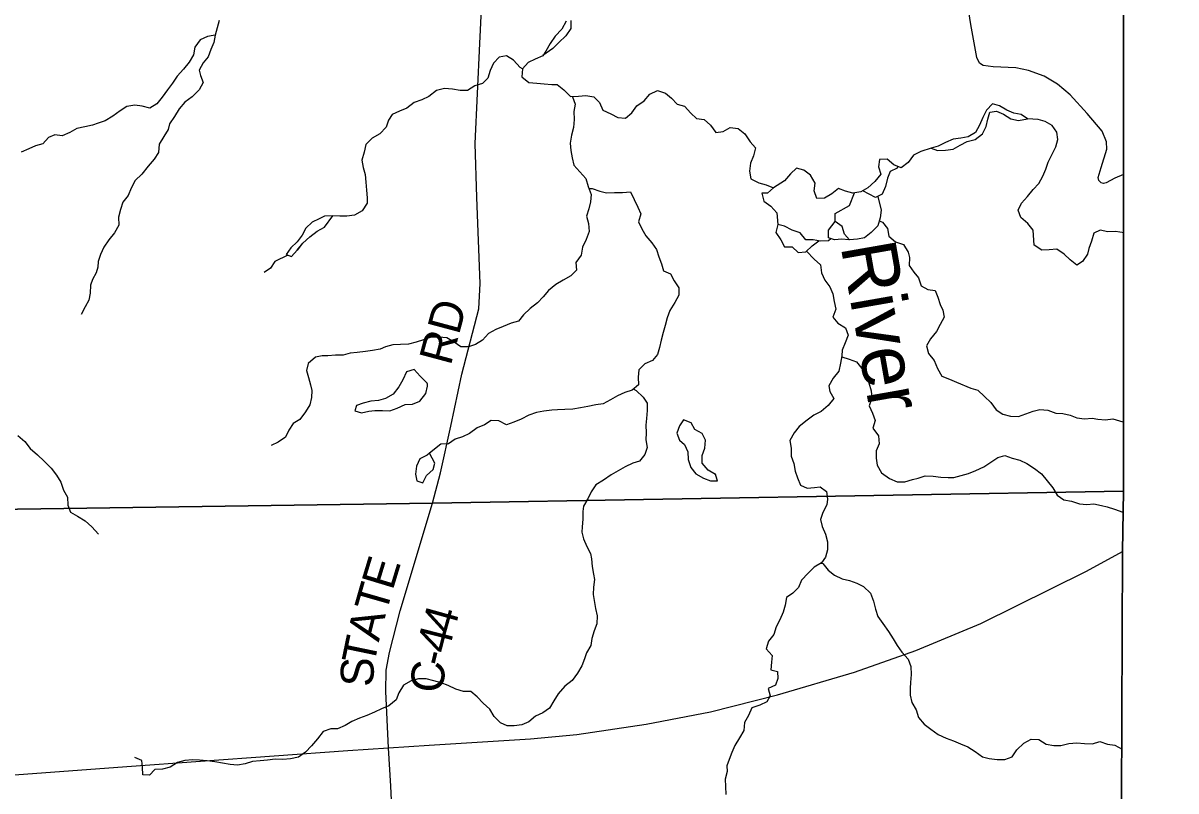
# Model space of a CAD drawing. Extents: x 1985906 to 2277390, y 930619 to 1324581.
# Drawn here: x 2182615 to 2193107, y 1164790 to 1171780 of the extents above; entities that cross this region are included whole.
import ezdxf

# ---------------------------------------------------------------- set-up
doc = ezdxf.new("R2010")
doc.units = 0
for name, color, linetype in [('GM_X_Adjacent_County', 7, 'Continuous'), ('GM_X_County', 7, 'Continuous'), ('GM_X_County_Road', 7, 'Continuous'), ('GM_X_County_Road_Text', 7, 'Continuous'), ('GM_X_Interstate_Route', 7, 'Continuous'), ('GM_X_Minor_Lake', 7, 'Continuous'), ('GM_X_Minor_River', 7, 'Continuous'), ('GM_X_Minor_River_Text', 7, 'Continuous'), ('GM_X_Township', 7, 'Continuous'), ('GM_X_Township_Road', 7, 'Continuous')]:
    doc.layers.add(name, color=color, linetype=linetype)

msp = doc.modelspace()

# ---------------------------------------------------------------- linework, layer by layer
at = {"layer": 'GM_X_Adjacent_County'}
msp.add_lwpolyline([(2192604, 1162456), (2192620, 1166969), (2192630, 1167520), (2192631, 1170404), (2192633, 1173673), (2192634, 1175629), (2192671, 1181169), (2192669, 1184775), (2192668, 1187767), (2192661, 1188885), (2192638, 1192623), (2192637, 1192687), (2192624, 1194838), (2192738, 1194840), (2198606, 1194974), (2199010, 1194983), (2204632, 1195040), (2205348, 1195050), (2205387, 1195051), (2205910, 1195059), (2205997, 1195060), (2208467, 1195087)], dxfattribs=at)
at = {"layer": 'GM_X_County'}
msp.add_lwpolyline([(2192604, 1162456), (2192620, 1166969), (2192630, 1167520), (2192631, 1170404), (2192633, 1173673), (2192634, 1175629), (2192671, 1181169)], dxfattribs=at)
at = {"layer": 'GM_X_County_Road'}
for points in [[(2186340, 1167411), (2186414, 1167687), (2186509, 1168111), (2186609, 1168584), (2186763, 1169178), (2186774, 1169409), (2186746, 1170192), (2186731, 1170685), (2186771, 1171595), (2186839, 1172973), (2186858, 1173950), (2186873, 1174956), (2186890, 1175307), (2186917, 1175539), (2187017, 1176156), (2187158, 1176989)], [(2186340, 1167411), (2192630, 1167520)], [(2176365, 1167286), (2178998, 1167305), (2186340, 1167411)], [(2185983, 1162449), (2185978, 1163882), (2185981, 1164452), (2185962, 1164833), (2185941, 1165184), (2185916, 1165695), (2185921, 1165890), (2185949, 1166051), (2186046, 1166431), (2186340, 1167411)]]:
    msp.add_lwpolyline(points, dxfattribs=at)
at = {"layer": 'GM_X_Interstate_Route'}
for points in [[(2186311, 1165208), (2187233, 1165266), (2187654, 1165305), (2188287, 1165398), (2188870, 1165511), (2189480, 1165664), (2190183, 1165872), (2190739, 1166069), (2191332, 1166316), (2192293, 1166792), (2192620, 1166969)], [(2177308, 1164097), (2177683, 1164240), (2177718, 1164252), (2178234, 1164432), (2178801, 1164588), (2179259, 1164671), (2179668, 1164726), (2180244, 1164768), (2183561, 1165012), (2185572, 1165158)], [(2185572, 1165158), (2185941, 1165184), (2186311, 1165208)]]:
    msp.add_lwpolyline(points, dxfattribs=at)
at = {"layer": 'GM_X_Minor_Lake'}
msp.add_line((2191755, 1170907), (2191699, 1170947), dxfattribs=at)
for points in [[(2191699, 1170947), (2191633, 1170961), (2191569, 1170987), (2191500, 1171027), (2191438, 1171045), (2191384, 1170988), (2191350, 1170920), (2191318, 1170852), (2191284, 1170785), (2191217, 1170745), (2191151, 1170731), (2191079, 1170723), (2191011, 1170693), (2190942, 1170659), (2190878, 1170640), (2190938, 1170620), (2191011, 1170624), (2191079, 1170633), (2191143, 1170669), (2191208, 1170701), (2191280, 1170721), (2191346, 1170771), (2191380, 1170838), (2191396, 1170906), (2191414, 1170970), (2191474, 1170978), (2191537, 1170952), (2191605, 1170908), (2191673, 1170892), (2191755, 1170907)], [(2191756, 1170907), (2191699, 1170947), (2191633, 1170961), (2191569, 1170987), (2191500, 1171027), (2191438, 1171045), (2191384, 1170988), (2191350, 1170920), (2191318, 1170852), (2191284, 1170785), (2191217, 1170745), (2191151, 1170731), (2191079, 1170723), (2191011, 1170693), (2190942, 1170659), (2190878, 1170640), (2190938, 1170620), (2191011, 1170624), (2191079, 1170633), (2191143, 1170669), (2191208, 1170701), (2191280, 1170721), (2191346, 1170771), (2191380, 1170838), (2191396, 1170906), (2191414, 1170970), (2191474, 1170978), (2191537, 1170952), (2191605, 1170908), (2191673, 1170892), (2191755, 1170907)], [(2185435, 1170025), (2185360, 1170023), (2185310, 1169997), (2185246, 1169968), (2185190, 1169912), (2185154, 1169850), (2185111, 1169790), (2185053, 1169735), (2185009, 1169675), (2185059, 1169655), (2185111, 1169713)], [(2185435, 1170025), (2185360, 1170023), (2185310, 1169997), (2185246, 1169968), (2185190, 1169912), (2185154, 1169850), (2185111, 1169790), (2185053, 1169735), (2185009, 1169675), (2185059, 1169655), (2185111, 1169713)], [(2185111, 1169713), (2185162, 1169778), (2185224, 1169834), (2185292, 1169886), (2185358, 1169922), (2185435, 1170025)], [(2185113, 1169713), (2185162, 1169778), (2185224, 1169834), (2185292, 1169886), (2185358, 1169922), (2185434, 1170024)], [(2186293, 1168502), (2186230, 1168566), (2186176, 1168626), (2186104, 1168604), (2186070, 1168532), (2186036, 1168470), (2185983, 1168403), (2185913, 1168363), (2185849, 1168345), (2185779, 1168339), (2185710, 1168319), (2185650, 1168300), (2185634, 1168250), (2185696, 1168232), (2185763, 1168246)], [(2186293, 1168502), (2186230, 1168566), (2186176, 1168626), (2186104, 1168604), (2186070, 1168532), (2186036, 1168470), (2185983, 1168403), (2185913, 1168363), (2185849, 1168345), (2185779, 1168339), (2185710, 1168319), (2185650, 1168300), (2185634, 1168250), (2185696, 1168232), (2185763, 1168246)], [(2185763, 1168246), (2185817, 1168254), (2185885, 1168253), (2185954, 1168249), (2186020, 1168275), (2186092, 1168309), (2186158, 1168311), (2186225, 1168339), (2186281, 1168408), (2186295, 1168474), (2186295, 1168492), (2186293, 1168502)], [(2185763, 1168246), (2185817, 1168254), (2185885, 1168253), (2185954, 1168249), (2186020, 1168275), (2186092, 1168309), (2186158, 1168311), (2186225, 1168339), (2186281, 1168408), (2186295, 1168474), (2186295, 1168492), (2186293, 1168501)], [(2188916, 1167673), (2188851, 1167710), (2188795, 1167774), (2188795, 1167843), (2188819, 1167911), (2188827, 1167983), (2188797, 1168044), (2188730, 1168082), (2188694, 1168142), (2188626, 1168168), (2188590, 1168114), (2188566, 1168047), (2188590, 1167983)], [(2188918, 1167672), (2188851, 1167710), (2188795, 1167774), (2188795, 1167843), (2188819, 1167911), (2188827, 1167983), (2188797, 1168044), (2188730, 1168082), (2188694, 1168142), (2188626, 1168168), (2188590, 1168114), (2188566, 1168047), (2188590, 1167983)], [(2188590, 1167983), (2188634, 1167945), (2188664, 1167877), (2188668, 1167808), (2188693, 1167736), (2188739, 1167678), (2188807, 1167638), (2188870, 1167614), (2188934, 1167612), (2188916, 1167673)], [(2188590, 1167983), (2188634, 1167945), (2188664, 1167877), (2188668, 1167808), (2188693, 1167736), (2188739, 1167678), (2188807, 1167638), (2188870, 1167614), (2188934, 1167612), (2188916, 1167672)], [(2186315, 1167865), (2186294, 1167846), (2186225, 1167813), (2186195, 1167747), (2186187, 1167675), (2186198, 1167612)], [(2186315, 1167865), (2186294, 1167846), (2186225, 1167813), (2186195, 1167747), (2186187, 1167675), (2186198, 1167612)], [(2186198, 1167612), (2186254, 1167594), (2186288, 1167663), (2186346, 1167717), (2186364, 1167775), (2186315, 1167866)], [(2186198, 1167612), (2186254, 1167594), (2186288, 1167663), (2186346, 1167717), (2186364, 1167775), (2186315, 1167865)]]:
    msp.add_lwpolyline(points, dxfattribs=at)
at = {"layer": 'GM_X_Minor_River'}
for points in [[(2184401, 1171803), (2184365, 1171670), (2184351, 1171604), (2184325, 1171540), (2184299, 1171473), (2184255, 1171417), (2184219, 1171353), (2184231, 1171302), (2184254, 1171238), (2184219, 1171174), (2184155, 1171110), (2184087, 1171061), (2184037, 1171001), (2183993, 1170931), (2183949, 1170862), (2183935, 1170812), (2183897, 1170748), (2183855, 1170678), (2183849, 1170603), (2183809, 1170541), (2183754, 1170479), (2183696, 1170406), (2183634, 1170346), (2183598, 1170276), (2183572, 1170211), (2183524, 1170151), (2183502, 1170083), (2183484, 1170012), (2183486, 1169940), (2183448, 1169872), (2183396, 1169807), (2183350, 1169741), (2183320, 1169673), (2183300, 1169609), (2183296, 1169558), (2183280, 1169508), (2183248, 1169446), (2183230, 1169394), (2183226, 1169323), (2183214, 1169259), (2183182, 1169197), (2183144, 1169126)], [(2187600, 1171805), (2187600, 1171732), (2187554, 1171664), (2187492, 1171602), (2187435, 1171550), (2187345, 1171484)], [(2187558, 1171797), (2187517, 1171726), (2187459, 1171660), (2187411, 1171594), (2187373, 1171525)], [(2184366, 1171671), (2184345, 1171666), (2184293, 1171658), (2184227, 1171628), (2184177, 1171561), (2184167, 1171491), (2184127, 1171423), (2184075, 1171362), (2184018, 1171298), (2183974, 1171234), (2183930, 1171172), (2183880, 1171107), (2183834, 1171045), (2183768, 1171005), (2183699, 1171025), (2183631, 1171033), (2183559, 1171020), (2183498, 1170982), (2183432, 1170932), (2183364, 1170890), (2183298, 1170868), (2183248, 1170851), (2183177, 1170835), (2183105, 1170821), (2183041, 1170785), (2182972, 1170753), (2182904, 1170763), (2182848, 1170738), (2182794, 1170682), (2182730, 1170664), (2182669, 1170636), (2182597, 1170604)], [(2187373, 1171525), (2187345, 1171483), (2187277, 1171453), (2187213, 1171421), (2187160, 1171364), (2187154, 1171292), (2187219, 1171238), (2187291, 1171234), (2187359, 1171228), (2187426, 1171222), (2187476, 1171222), (2187536, 1171172), (2187597, 1171112), (2187669, 1171116), (2187737, 1171122), (2187810, 1171110), (2187860, 1171056), (2187892, 1170988), (2187963, 1170954), (2188029, 1170922), (2188097, 1170914), (2188155, 1170964), (2188200, 1171028), (2188268, 1171071), (2188318, 1171133), (2188390, 1171167), (2188463, 1171143), (2188517, 1171097), (2188567, 1171043), (2188636, 1171025), (2188692, 1170959), (2188744, 1170911), (2188814, 1170903), (2188871, 1170851), (2188921, 1170784), (2188987, 1170793), (2189050, 1170829), (2189122, 1170821), (2189184, 1170771), (2189231, 1170700), (2189281, 1170644), (2189263, 1170572), (2189235, 1170504), (2189225, 1170431), (2189237, 1170363), (2189310, 1170325), (2189378, 1170309), (2189446, 1170279), (2189390, 1170233), (2189340, 1170231), (2189358, 1170160), (2189420, 1170112), (2189475, 1170054), (2189485, 1169946)], [(2187160, 1171364), (2187140, 1171376), (2187078, 1171443), (2187016, 1171481), (2186949, 1171469), (2186897, 1171414), (2186867, 1171348), (2186845, 1171280), (2186795, 1171231), (2186727, 1171209), (2186660, 1171167), (2186592, 1171167), (2186524, 1171179), (2186451, 1171185), (2186379, 1171165), (2186307, 1171112), (2186243, 1171080), (2186176, 1171056), (2186108, 1171006), (2186042, 1170977), (2185974, 1170947), (2185940, 1170897), (2185920, 1170833), (2185861, 1170772), (2185793, 1170734), (2185735, 1170674), (2185719, 1170606), (2185697, 1170531), (2185709, 1170465), (2185729, 1170403), (2185735, 1170331), (2185742, 1170258), (2185748, 1170190), (2185746, 1170140), (2185702, 1170071), (2185633, 1170031), (2185563, 1170023), (2185499, 1170023), (2185435, 1170025)], [(2187615, 1171113), (2187615, 1171110), (2187639, 1171042), (2187629, 1170975), (2187631, 1170903), (2187625, 1170831), (2187607, 1170759), (2187595, 1170686), (2187601, 1170620), (2187612, 1170552), (2187628, 1170486), (2187736, 1170365), (2187757, 1170293), (2187785, 1170221), (2187779, 1170152), (2187763, 1170088), (2187743, 1170022), (2187761, 1169956), (2187767, 1169883), (2187739, 1169811), (2187707, 1169739), (2187693, 1169666), (2187647, 1169600), (2187653, 1169532), (2187601, 1169478), (2187531, 1169441), (2187463, 1169401), (2187398, 1169345), (2187348, 1169288), (2187296, 1169234), (2187230, 1169182), (2187170, 1169124), (2187124, 1169067), (2187057, 1169047), (2186985, 1169019), (2186919, 1168991), (2186851, 1168953), (2186796, 1168894), (2186734, 1168854), (2186668, 1168832), (2186600, 1168832), (2186539, 1168876), (2186471, 1168916), (2186399, 1168920), (2186330, 1168920), (2186260, 1168898), (2186192, 1168875), (2186123, 1168857), (2186051, 1168853), (2185979, 1168851), (2185914, 1168833), (2185864, 1168813), (2185796, 1168799), (2185732, 1168792), (2185657, 1168782), (2185593, 1168774), (2185529, 1168758), (2185459, 1168756), (2185388, 1168752), (2185338, 1168752), (2185276, 1168740), (2185210, 1168681), (2185194, 1168617), (2185214, 1168555), (2185230, 1168487), (2185242, 1168436), (2185240, 1168372), (2185224, 1168304), (2185186, 1168240), (2185134, 1168171), (2185072, 1168135), (2185034, 1168073), (2185004, 1168012), (2184937, 1167964), (2184873, 1167936)], [(2192635, 1169870), (2192557, 1169882), (2192488, 1169879), (2192418, 1169895), (2192360, 1169867), (2192340, 1169795), (2192314, 1169727), (2192302, 1169676), (2192258, 1169610), (2192206, 1169576), (2192145, 1169626), (2192089, 1169678), (2192023, 1169722), (2191952, 1169716), (2191888, 1169712), (2191818, 1169758), (2191809, 1169895), (2191759, 1169955), (2191695, 1170011), (2191670, 1170077), (2191703, 1170141), (2191755, 1170200), (2191809, 1170266), (2191859, 1170320), (2191897, 1170387), (2191923, 1170451), (2191943, 1170513), (2191981, 1170586), (2192013, 1170654), (2192031, 1170720), (2192023, 1170786), (2191981, 1170849), (2191918, 1170883), (2191854, 1170903), (2191755, 1170907)], [(2190879, 1170641), (2190786, 1170610), (2190720, 1170578), (2190669, 1170512), (2190605, 1170463), (2190541, 1170491), (2190480, 1170541), (2190410, 1170539), (2190400, 1170473), (2190422, 1170405), (2190366, 1170339), (2190304, 1170280), (2190240, 1170244), (2190168, 1170232), (2190099, 1170250), (2190035, 1170274), (2189975, 1170226), (2189908, 1170187), (2189838, 1170183), (2189814, 1170253), (2189824, 1170324), (2189780, 1170396), (2189721, 1170440), (2189653, 1170460), (2189599, 1170408), (2189545, 1170345), (2189446, 1170279)], [(2190576, 1170476), (2190569, 1170459), (2190505, 1170429), (2190481, 1170367), (2190465, 1170294), (2190435, 1170224), (2190373, 1170192), (2190258, 1170253)], [(2187764, 1170274), (2187795, 1170273), (2187863, 1170251), (2187925, 1170235), (2187998, 1170239), (2188070, 1170237), (2188142, 1170243), (2188177, 1170175), (2188209, 1170105), (2188237, 1170043), (2188215, 1169970), (2188245, 1169906), (2188284, 1169844), (2188338, 1169780), (2188380, 1169718), (2188402, 1169653), (2188425, 1169589), (2188445, 1169525), (2188507, 1169499), (2188541, 1169435), (2188582, 1169370), (2188584, 1169304), (2188546, 1169236), (2188502, 1169165), (2188476, 1169097), (2188458, 1169027), (2188440, 1168965), (2188422, 1168894), (2188406, 1168826), (2188388, 1168762), (2188344, 1168708), (2188275, 1168679), (2188219, 1168623), (2188213, 1168557), (2188217, 1168488), (2188157, 1168440), (2188091, 1168418), (2188025, 1168388), (2187960, 1168350), (2187896, 1168315), (2187828, 1168305), (2187756, 1168291), (2187689, 1168279), (2187617, 1168267), (2187547, 1168263), (2187478, 1168261), (2187426, 1168257), (2187356, 1168246), (2187288, 1168234), (2187219, 1168212), (2187149, 1168176), (2187083, 1168146), (2187016, 1168124), (2186944, 1168158), (2186876, 1168163), (2186814, 1168123), (2186749, 1168095), (2186677, 1168043), (2186615, 1168013), (2186547, 1167992), (2186486, 1167950), (2186418, 1167948), (2186315, 1167865)], [(2190394, 1170203), (2190425, 1170076), (2190415, 1170007), (2190395, 1169935), (2190335, 1169873), (2190273, 1169824), (2190208, 1169812), (2190136, 1169808), (2190092, 1169860), (2190070, 1169929), (2190005, 1169975), (2190007, 1170047), (2190136, 1170119), (2190182, 1170235)], [(2189967, 1169817), (2189945, 1169798), (2189873, 1169796), (2189805, 1169806), (2189740, 1169808), (2189686, 1169870), (2189614, 1169894), (2189545, 1169930), (2189483, 1169946), (2189467, 1169874), (2189511, 1169807), (2189545, 1169743), (2189616, 1169743), (2189670, 1169691), (2189738, 1169699), (2189797, 1169751), (2189856, 1169798)], [(2190131, 1169808), (2190068, 1169812), (2189999, 1169806), (2189945, 1169824), (2189945, 1169896), (2190005, 1169973)], [(2190405, 1169979), (2190437, 1169967), (2190483, 1169911), (2190494, 1169839), (2190556, 1169789), (2190628, 1169765), (2190671, 1169696), (2190683, 1169646), (2190679, 1169574), (2190721, 1169512), (2190765, 1169460), (2190788, 1169389), (2190848, 1169355), (2190916, 1169345), (2190940, 1169285), (2190961, 1169217), (2190987, 1169167), (2190999, 1169102), (2190961, 1169036), (2190927, 1168972), (2190873, 1168906), (2190837, 1168841), (2190855, 1168773), (2190907, 1168709), (2190937, 1168637), (2190978, 1168566), (2191046, 1168538), (2191110, 1168512), (2191239, 1168456), (2191305, 1168438), (2191364, 1168382), (2191424, 1168326), (2191470, 1168260), (2191533, 1168220), (2191601, 1168202), (2191673, 1168198), (2191740, 1168222), (2191808, 1168246), (2191868, 1168262), (2191940, 1168256), (2192013, 1168228), (2192077, 1168226), (2192143, 1168212), (2192206, 1168188), (2192274, 1168178), (2192346, 1168185), (2192397, 1168175), (2192465, 1168167), (2192533, 1168177), (2192625, 1168151)], [(2185026, 1169668), (2184907, 1169609), (2184867, 1169548), (2184809, 1169510)], [(2189746, 1169704), (2189815, 1169631), (2189873, 1169579), (2189881, 1169507), (2189912, 1169440), (2189958, 1169380), (2189986, 1169314), (2189998, 1169246), (2190012, 1169175), (2189984, 1169103), (2190031, 1169049), (2190101, 1169007), (2190123, 1168939), (2190097, 1168870), (2190069, 1168802), (2190067, 1168752), (2190055, 1168684), (2190039, 1168611), (2189989, 1168547), (2189949, 1168477), (2189957, 1168426), (2189993, 1168362), (2189943, 1168298), (2189877, 1168244), (2189811, 1168211), (2189751, 1168165), (2189678, 1168107), (2189634, 1168049), (2189594, 1167980), (2189604, 1167912), (2189605, 1167838), (2189631, 1167770), (2189641, 1167701), (2189663, 1167639), (2189689, 1167575), (2189750, 1167547), (2189818, 1167553), (2189868, 1167559), (2189928, 1167517), (2189937, 1167447), (2189931, 1167394), (2189895, 1167326), (2189873, 1167262), (2189887, 1167198), (2189919, 1167127), (2189935, 1167057), (2189937, 1166985), (2189919, 1166917), (2189881, 1166866), (2189815, 1166826), (2189759, 1166772), (2189701, 1166709), (2189671, 1166643), (2189622, 1166591), (2189562, 1166551), (2189552, 1166482), (2189534, 1166418), (2189502, 1166348), (2189470, 1166284), (2189448, 1166215), (2189398, 1166153), (2189378, 1166085), (2189432, 1166023), (2189426, 1165962), (2189419, 1165892), (2189481, 1165878), (2189483, 1165814), (2189463, 1165752), (2189395, 1165723), (2189413, 1165657), (2189385, 1165601), (2189319, 1165571), (2189248, 1165546), (2189218, 1165478), (2189182, 1165412), (2189176, 1165340), (2189136, 1165273), (2189092, 1165203), (2189066, 1165139), (2189042, 1165076), (2189020, 1165018), (2189022, 1164968), (2189004, 1164896), (2189008, 1164831), (2189012, 1164759)], [(2190065, 1168742), (2190066, 1168742), (2190134, 1168720), (2190200, 1168696), (2190250, 1168636), (2190301, 1168574), (2190313, 1168505), (2190335, 1168431), (2190339, 1168367), (2190315, 1168296), (2190345, 1168230), (2190369, 1168162), (2190349, 1168094), (2190400, 1168023), (2190406, 1167951), (2190380, 1167885), (2190380, 1167821), (2190388, 1167756), (2190428, 1167686), (2190501, 1167634), (2190569, 1167604), (2190641, 1167604), (2190710, 1167624), (2190760, 1167636), (2190826, 1167659), (2190899, 1167657), (2190967, 1167647), (2191035, 1167645), (2191085, 1167643), (2191152, 1167663), (2191220, 1167681), (2191286, 1167707), (2191359, 1167740), (2191423, 1167782), (2191487, 1167826), (2191551, 1167844), (2191618, 1167820), (2191686, 1167802), (2191750, 1167772), (2191821, 1167726), (2191883, 1167678), (2191935, 1167614), (2191986, 1167548), (2192026, 1167483), (2192088, 1167441), (2192157, 1167427), (2192229, 1167405), (2192297, 1167399), (2192361, 1167404), (2192430, 1167388), (2192482, 1167376), (2192548, 1167354), (2192624, 1167327)], [(2188169, 1168450), (2188195, 1168436), (2188260, 1168376), (2188296, 1168320), (2188294, 1168252), (2188288, 1168181), (2188282, 1168119), (2188286, 1168049), (2188282, 1167985), (2188295, 1167918), (2188275, 1167854), (2188226, 1167792), (2188164, 1167774), (2188094, 1167741), (2188032, 1167703), (2187967, 1167669), (2187897, 1167619), (2187829, 1167576), (2187785, 1167514), (2187755, 1167450), (2187715, 1167384), (2187711, 1167333), (2187711, 1167265), (2187703, 1167195), (2187699, 1167145), (2187717, 1167084), (2187747, 1167014), (2187778, 1166952), (2187788, 1166902), (2187794, 1166832), (2187808, 1166765), (2187816, 1166715), (2187808, 1166645), (2187804, 1166579), (2187825, 1166450), (2187839, 1166384), (2187837, 1166312), (2187813, 1166249), (2187791, 1166177), (2187783, 1166113), (2187743, 1166046), (2187725, 1165992), (2187699, 1165928), (2187661, 1165862), (2187611, 1165797), (2187546, 1165743), (2187486, 1165675), (2187446, 1165610), (2187406, 1165544), (2187344, 1165502), (2187278, 1165472), (2187217, 1165419), (2187153, 1165391), (2187085, 1165383), (2187021, 1165383), (2186960, 1165411), (2186902, 1165469), (2186864, 1165535), (2186801, 1165589), (2186747, 1165646), (2186689, 1165696), (2186624, 1165696), (2186554, 1165716), (2186484, 1165750), (2186419, 1165774), (2186353, 1165792), (2186283, 1165810), (2186214, 1165810), (2186146, 1165793), (2186078, 1165753), (2186034, 1165683), (2186010, 1165621), (2185943, 1165566), (2185877, 1165538), (2185815, 1165506), (2185743, 1165478), (2185678, 1165452), (2185608, 1165421), (2185546, 1165387), (2185478, 1165357), (2185415, 1165355), (2185347, 1165331), (2185295, 1165266), (2185241, 1165200), (2185187, 1165142), (2185122, 1165097), (2185050, 1165083), (2184978, 1165077), (2184909, 1165079), (2184841, 1165071), (2184773, 1165063), (2184703, 1165057), (2184638, 1165037), (2184568, 1165024), (2184500, 1165030), (2184429, 1165044), (2184361, 1165056), (2184291, 1165064), (2184222, 1165070), (2184158, 1165072), (2184086, 1165068)], [(2182567, 1168025), (2182631, 1167971), (2182679, 1167907), (2182746, 1167851), (2182806, 1167791), (2182870, 1167729), (2182921, 1167664), (2182959, 1167600), (2182983, 1167528), (2183021, 1167464), (2183022, 1167392), (2183046, 1167327), (2183112, 1167291), (2183179, 1167249), (2183241, 1167195), (2183301, 1167129)], [(2189875, 1166863), (2189893, 1166862), (2189942, 1166800), (2190000, 1166756), (2190070, 1166722), (2190135, 1166706), (2190203, 1166682), (2190265, 1166652), (2190328, 1166590), (2190356, 1166518), (2190372, 1166445), (2190394, 1166379), (2190440, 1166315), (2190491, 1166243), (2190533, 1166176), (2190569, 1166114), (2190614, 1166054), (2190670, 1165990), (2190694, 1165922), (2190696, 1165849), (2190690, 1165777), (2190688, 1165727), (2190687, 1165663), (2190705, 1165594), (2190743, 1165528), (2190765, 1165460), (2190816, 1165398), (2190876, 1165352), (2190944, 1165304), (2191015, 1165272), (2191083, 1165246), (2191147, 1165218), (2191214, 1165192), (2191280, 1165150), (2191346, 1165101), (2191407, 1165085), (2191479, 1165077), (2191551, 1165078), (2191616, 1165100), (2191660, 1165166), (2191724, 1165226), (2191790, 1165263), (2191858, 1165259), (2191925, 1165217), (2191995, 1165203), (2192059, 1165205), (2192132, 1165223), (2192204, 1165229), (2192276, 1165221), (2192347, 1165219), (2192413, 1165239), (2192483, 1165215), (2192552, 1165207), (2192618, 1165170)], [(2184086, 1165068), (2184022, 1165050), (2183953, 1165008), (2183885, 1164989), (2183813, 1164985), (2183765, 1164933), (2183704, 1164937), (2183702, 1165007), (2183696, 1165068), (2183632, 1165094)]]:
    msp.add_lwpolyline(points, dxfattribs=at)
at = {"layer": 'GM_X_Township'}
for points in [[(2192671, 1181169), (2192634, 1175629), (2192633, 1173673), (2192631, 1170404), (2192630, 1167520), (2186340, 1167411), (2178998, 1167305), (2176365, 1167286), (2175631, 1167257), (2174208, 1167234), (2172619, 1167205), (2171016, 1167170), (2167977, 1167114)], [(2167977, 1167114), (2171016, 1167170), (2172619, 1167205), (2174208, 1167234), (2175631, 1167257), (2176365, 1167286), (2178998, 1167305), (2186340, 1167411), (2192630, 1167520), (2192620, 1166969), (2192604, 1162456)]]:
    msp.add_lwpolyline(points, dxfattribs=at)
at = {"layer": 'GM_X_Township_Road'}
msp.add_lwpolyline([(2192631, 1170403), (2192550, 1170367), (2192471, 1170326), (2192447, 1170319), (2192427, 1170325), (2192406, 1170347), (2192398, 1170373), (2192427, 1170464), (2192477, 1170631), (2192474, 1170699), (2192436, 1170795), (2192300, 1170958), (2192143, 1171126), (2192028, 1171223), (2191907, 1171296), (2191766, 1171348), (2191651, 1171374), (2191443, 1171382), (2191353, 1171394), (2191318, 1171416), (2191294, 1171466), (2191242, 1171768), (2191183, 1172137)], dxfattribs=at)

# ---------------------------------------------------------------- texts
at = {"layer": 'GM_X_County_Road_Text'}
for s, rotation, p in [('RD', 75.0054, (2186506, 1168654)), ('E', 73.1062, (2185978, 1166608)), ('T', 73.9822, (2185917, 1166393)), ('A', 75.7411, (2185852, 1166140)), ('4', 74.4528, (2186529, 1166207)), ('T', 78.2656, (2185808, 1165923)), ('4', 75.7833, (2186484, 1166029)), ('S', 88.0468, (2185802, 1165735)), ('C', 85.2603, (2186437, 1165677)), ('-', 76.5355, (2186455, 1165911))]:
    msp.add_text(s, height=300, rotation=rotation, dxfattribs=at).set_placement(p)
at = {"layer": 'GM_X_Minor_River_Text'}
msp.add_text('River', height=500.2, rotation=279.9822, dxfattribs=at).set_placement((2190055, 1169750))

doc.saveas('drawing.dxf')
